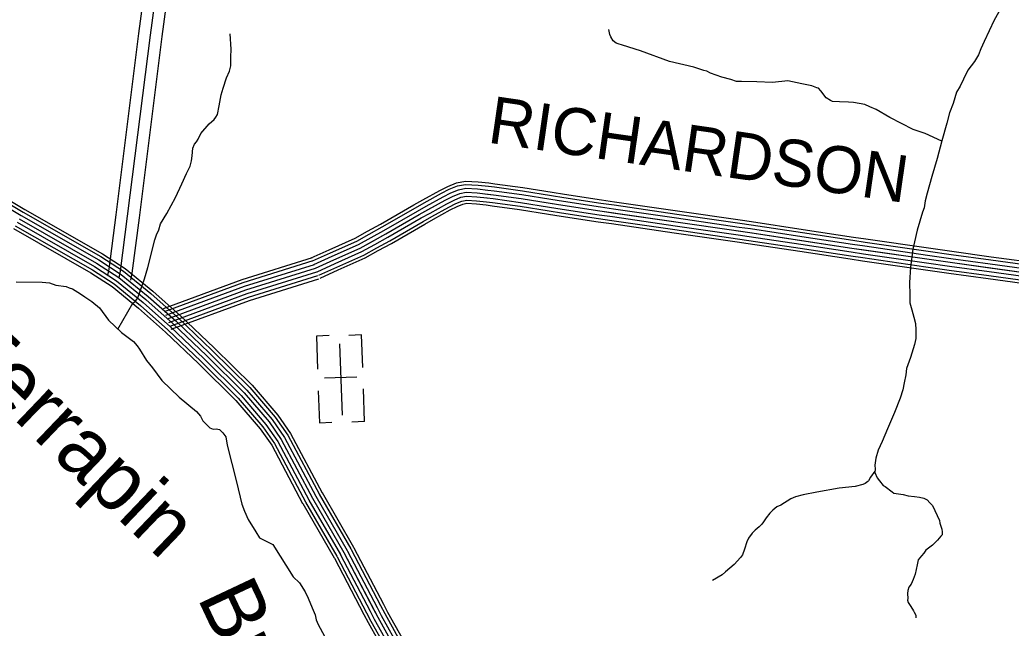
# Model space of a CAD drawing. Extents: x 1551132 to 1791609, y 378168 to 563823.
# Drawn here: x 1631255 to 1639065, y 419121 to 423914 of the extents above; entities that cross this region are included whole.
import ezdxf

# ---------------------------------------------------------------- set-up
doc = ezdxf.new("R2010")
doc.units = 0
for name, color, linetype in [('DESIGN - DRAINAGE - Bridges and Cross Drains Size Text', 7, 'Continuous'), ('DESIGN - ROW - Right-of-Way and Easement Labels', 7, 'Continuous'), ('DESIGN - TRANSPORTATION - Text', 7, 'Continuous'), ('DESIGN - UTILITIES - Cable (Underground) with Text', 7, 'Continuous'), ('SURVEY - CONTOURS - Index with Text', 7, 'Continuous'), ('SURVEY - PROPERTY - Owners', 7, 'Continuous'), ('SURVEY - TRANSPORTATION - Roads', 7, 'Continuous')]:
    doc.layers.add(name, color=color, linetype=linetype)

msp = doc.modelspace()

# ---------------------------------------------------------------- linework, layer by layer
at = {"layer": 'DESIGN - TRANSPORTATION - Text'}
for points in [[(1639012.057, 424055.53), (1638931.117, 423911.867), (1638852.028, 423744.155), (1638825.636, 423684.245), (1638807.337, 423638.302), (1638774.979, 423584.442), (1638724.539, 423516.69), (1638688.081, 423446.838), (1638663.715, 423390.92), (1638635.407, 423343.036), (1638606.833, 423255.1), (1638580.35, 423181.165), (1638557.809, 423099.196), (1638518.91, 422961.242), (1638481.994, 422821.28), (1638441.062, 422679.335), (1638404.212, 422549.381), (1638387.813, 422487.396), (1638379.455, 422433.37), (1638365.238, 422399.419), (1638324.306, 422257.474), (1638289.323, 422107.478), (1638272.398, 421965.366), (1638263.607, 421845.238), (1638266.948, 421745.043), (1638266.548, 421682.95), (1638282.19, 421628.749)], [(1638518.06, 422958.009), (1638387.288, 423018.269), (1638293.507, 423050.986), (1638108.12, 423144.447), (1638000.539, 423207.315), (1637952.69, 423229.691), (1637912.808, 423247.999), (1637822.91, 423262.658), (1637782.927, 423264.95), (1637712.946, 423267.45), (1637656.964, 423269.85), (1637641.014, 423277.975), (1637607.148, 423298.242), (1637565.516, 423354.635), (1637547.65, 423374.794), (1637533.675, 423378.894), (1637493.776, 423393.203), (1637415.886, 423409.778), (1637306.055, 423434.596), (1637183.966, 423421.445), (1637062.003, 423426.312), (1636940.03, 423429.179), (1636902.015, 423427.445), (1636856.124, 423443.796), (1636786.251, 423462.321), (1636696.453, 423493.005), (1636666.562, 423509.247), (1636642.604, 423515.422), (1636564.781, 423542.023), (1636373.069, 423585.449), (1636145.633, 423669.193), (1636003.928, 423714.269), (1635967.995, 423724.544), (1635952.037, 423730.661), (1635930.154, 423748.853), (1635910.371, 423781.046), (1635902.488, 423799.129), (1635894.739, 423837.247)], [(1632028.378, 421477.225), (1632144.275, 421681.547), (1632162.583, 421695.172), (1632185.241, 421724.731), (1632236.565, 421873.918), (1632262.556, 421963.537), (1632319.388, 422180.752), (1632332.279, 422220.553), (1632349.112, 422258.262), (1632364.179, 422306.03), (1632412.028, 422389.149), (1632482.809, 422513.852), (1632531.192, 422621.013), (1632569.049, 422704.357), (1632596.282, 422759.867), (1632607.215, 422801.718), (1632612.107, 422841.694), (1632617.481, 422903.712), (1632630.148, 422933.496), (1632646.589, 422953.18), (1632659.072, 422974.948), (1632682.038, 423018.532), (1632745.704, 423093.284), (1632786.494, 423128.452), (1632798.886, 423146.219), (1632813.369, 423167.944), (1632824.885, 423235.838), (1632840.835, 423323.674), (1632857.984, 423375.408), (1632883.801, 423457.01), (1632906.95, 423508.612), (1632917.883, 423550.463), (1632917.4, 423618.623), (1632918.825, 423682.725), (1632913.5, 423803.111)], [(1631226.38, 421850.767), (1631430.284, 421846.234), (1631488.174, 421840.942), (1631537.789, 421823.8), (1631619.529, 421811.966), (1631643.295, 421801.416), (1631671.153, 421794.783), (1631732.277, 421755.34), (1631767.767, 421732.506), (1631822.941, 421695.197), (1631883.798, 421643.737), (1631953.671, 421547.976), (1632055.535, 421451.507), (1632151.925, 421379.214), (1632179.199, 421346.538), (1632198.615, 421320.046), (1632252.631, 421230.652), (1632299.313, 421171.492), (1632375.094, 421071.589), (1632510.224, 420942.311), (1632645.713, 420829.066), (1632678.895, 420792.249), (1632696.087, 420755.789), (1632733.219, 420716.88), (1632750.81, 420698.446), (1632778.618, 420689.813), (1632800.651, 420691.329), (1632828.55, 420686.696), (1632842.275, 420674.362), (1632853.958, 420660.079), (1632877.282, 420629.494), (1632889.807, 420563.068), (1632961.397, 420274.852), (1633003.454, 420097.531), (1633024.237, 420042.954), (1633054.753, 419976.136), (1633114.635, 419880.6), (1633143.551, 419831.849), (1633247.532, 419781.089)], [(1638282.19, 421628.749), (1638297.806, 421570.547), (1638311.489, 421522.371), (1638313.156, 421470.27), (1638312.956, 421440.227), (1638312.722, 421404.168), (1638304.406, 421356.15), (1638271.74, 421254.214), (1638241.165, 421166.287), (1638234.849, 421118.252), (1638222.432, 421054.242), (1638212.066, 420998.224), (1638191.633, 420932.255), (1638146.901, 420820.394), (1638090.069, 420692.591), (1638047.411, 420592.73), (1638016.954, 420522.828), (1637998.554, 420460.86), (1637992.187, 420404.808), (1637993.971, 420372.749), (1637989.821, 420348.74), (1638009.529, 420304.522), (1638027.378, 420282.363), (1638057.144, 420246.096), (1638073.077, 420235.962), (1638126.809, 420195.519), (1638140.726, 420183.402), (1638214.657, 420172.86), (1638252.598, 420164.577), (1638304.555, 420158.202), (1638342.529, 420153.927), (1638375.712, 420145.877), (1638404.378, 420131.451), (1638424.236, 420109.276), (1638444.085, 420087.1), (1638499.325, 419970.514), (1638503.175, 419948.455), (1638518.875, 419902.262), (1638520.733, 419880.22), (1638522.575, 419856.161), (1638510.508, 419846.235), (1638484.301, 419814.368), (1638446.043, 419774.575), (1638391.786, 419734.891), (1638375.636, 419712.973), (1638357.495, 419691.065), (1638333.287, 419659.18), (1638325.038, 419621.179), (1638308.555, 419547.177), (1638292.28, 419505.226), (1638276.03, 419467.275), (1638259.881, 419443.35), (1638249.706, 419417.382), (1638247.548, 419393.357), (1638251.306, 419355.272), (1638249.206, 419341.264), (1638253.089, 419323.205), (1638274.88, 419290.996), (1638296.655, 419256.786), (1638300.588, 419246.745), (1638314.429, 419222.611), (1638314.296, 419202.577)], [(1637991.387, 420357.807), (1637957.572, 420310.906), (1637941.389, 420282.972), (1637935.355, 420276.146), (1637915.248, 420261.121), (1637895.198, 420253.254), (1637837.091, 420237.637), (1637711.011, 420224.512), (1637534.806, 420191.702), (1637426.684, 420172.435), (1637364.585, 420156.851), (1637328.478, 420141.084), (1637250.146, 420089.549), (1637220.072, 420077.749), (1637187.889, 420049.932), (1637163.748, 420028.064), (1637135.499, 419990.205), (1637113.291, 419958.304), (1637100.45, 419939.987), (1637079.034, 419918.486), (1637046.859, 419892.669), (1637038.801, 419882.711), (1637025.401, 419869.335), (1636994.444, 419828.934), (1636981.252, 419800.883), (1636963.595, 419743.482), (1636947.595, 419699.056), (1636931.454, 419677.138), (1636883.096, 419621.387), (1636814.731, 419565.785), (1636788.565, 419539.926), (1636712.284, 419496.392)], [(1633247.532, 419781.089), (1633409.203, 419526.057), (1633458.268, 419478.94), (1633503.809, 419408.504), (1633527.475, 419358.261), (1633558.974, 419281.909), (1633580.607, 419225.666), (1633590.357, 419187.532), (1633606.106, 419149.364), (1633655.497, 419056.862)]]:
    msp.add_lwpolyline(points, dxfattribs=at)
at = {"layer": 'DESIGN - UTILITIES - Cable (Underground) with Text'}
for p, q in [((1633591.24, 421422.512), (1633600.352, 421161.806)), ((1633690.859, 421425.988), (1633591.857, 421422.512)), ((1633947.515, 421430.966), (1633847.854, 421427.49)), ((1633956.402, 421174.393), (1633947.423, 421430.966)), ((1633909.018, 421098.274), (1633655.529, 421089.429)), ((1633606.287, 420990.993), (1633615.09, 420739.662)), ((1633971.282, 420748.158), (1633962.262, 421006.089)), ((1633615.224, 420739.662), (1633713.434, 420743.097)), ((1633971.107, 420748.158), (1633871.704, 420744.682))]:
    msp.add_line(p, q, dxfattribs=at)
msp.add_lwpolyline([(1633774.412, 421361.446), (1633794.094, 420798.758)], dxfattribs=at)
at = {"layer": 'SURVEY - CONTOURS - Index with Text'}
for points in [[(1630469.615, 422848.56), (1631265.954, 422372.198), (1631876.34, 422022.48), (1632053.152, 421908.353), (1632266.814, 421733.44), (1632483.259, 421541.168), (1632746.652, 421290.312), (1633043.979, 420996.354), (1633242.799, 420764.907), (1633340.913, 420624.42), (1633587.465, 420160.233)], [(1630485.331, 422875.285), (1631281.612, 422398.957), (1631892.456, 422048.973), (1632071.435, 421933.445), (1632286.939, 421757.032), (1632504.25, 421563.994), (1632768.235, 421312.562), (1633066.67, 421017.513), (1633267.323, 420783.932), (1633367.404, 420640.62), (1633614.848, 420174.775)], [(1630497.864, 422896.586), (1631294.104, 422420.291), (1631905.314, 422070.09), (1632086.01, 421953.454), (1632302.98, 421775.841), (1632520.983, 421582.186), (1632785.452, 421330.296), (1633084.761, 421034.38), (1633286.881, 420799.099), (1633388.529, 420653.545), (1633636.673, 420186.375)], [(1631218.964, 422291.937), (1631827.974, 421943.003), (1631998.304, 421833.059), (1632206.457, 421662.663), (1632420.285, 421472.708), (1632681.887, 421223.56), (1632975.905, 420932.877), (1633169.226, 420707.83), (1633261.44, 420575.802), (1633505.334, 420116.606)], [(1631234.622, 422318.696), (1631844.091, 421969.496), (1632016.587, 421858.151), (1632226.582, 421686.255), (1632441.276, 421495.534), (1632703.47, 421245.811), (1632998.596, 420954.036), (1633193.75, 420726.856), (1633287.931, 420592.002), (1633532.717, 420131.148)], [(1631250.288, 422345.447), (1631860.215, 421995.988), (1632034.87, 421883.252), (1632246.698, 421709.847), (1632462.268, 421518.351), (1632725.061, 421268.061), (1633021.288, 420975.195), (1633218.274, 420745.881), (1633314.422, 420608.211), (1633560.091, 420145.69)], [(1631250.288, 422345.447), (1631860.215, 421995.988), (1632034.87, 421883.252), (1632246.698, 421709.847), (1632462.268, 421518.351), (1632725.061, 421268.061), (1633021.288, 420975.195), (1633218.274, 420745.881), (1633314.422, 420608.211), (1633560.091, 420145.69)], [(1631205.972, 422269.745), (1631814.6, 421921.028), (1631983.137, 421812.233), (1632189.766, 421643.087), (1632402.877, 421453.782), (1632663.979, 421205.101), (1632957.081, 420915.327), (1633148.876, 420692.055), (1633239.457, 420562.351), (1633482.626, 420104.539)], [(1633613.773, 420176.708), (1633861.859, 419747.272), (1633864.934, 419741.405)], [(1633636.039, 420189.575), (1633884.392, 419759.672), (1633887.708, 419753.339)], [(1633485.01, 420102.306), (1633731.554, 419675.537), (1633733.195, 419672.403)], [(1633506.409, 420114.673), (1633753.211, 419687.454), (1633755.086, 419683.87)], [(1633533.25, 420130.182), (1633780.369, 419702.412), (1633782.552, 419698.254)], [(1633560.091, 420145.69), (1633807.535, 419717.363), (1634074.854, 419206.616), (1634225.45, 418937.109), (1634320.731, 418794.222), (1634453.911, 418625.043), (1634639.048, 418435.513), (1634786.428, 418296.318), (1634957.957, 418175.014), (1635173.51, 418047.436), (1635405.172, 417933.8), (1635710.973, 417823.714), (1636358.649, 417607.35), (1636998.359, 417399.045), (1637496.056, 417223.674), (1637701.667, 417108.18), (1637845.356, 417021.127), (1637988.902, 416910.016), (1638172.298, 416764.588), (1638343.927, 416659.327), (1638533.756, 416584.016), (1638751.718, 416522.573), (1639013.753, 416462.872), (1639353.97, 416412.721)], [(1633560.091, 420145.69), (1633807.535, 419717.363), (1633810.01, 419712.638)], [(1633586.932, 420161.199), (1633834.701, 419732.313), (1633837.468, 419727.021)], [(1633782.536, 419698.279), (1634014.397, 419255.276)], [(1633810.002, 419712.654), (1634041.863, 419269.651)], [(1633837.468, 419727.03), (1634069.329, 419284.026)], [(1633864.934, 419741.405), (1634096.795, 419298.402)], [(1633887.717, 419753.33), (1634119.578, 419310.327)], [(1633733.178, 419672.436), (1633965.039, 419229.433)], [(1633755.07, 419683.903), (1633986.931, 419240.9)], [(1634119.569, 419310.344), (1634152.01, 419248.359), (1634300.34, 418982.91), (1634365.063, 418885.841)], [(1633965.023, 419229.458), (1633998.58, 419165.348), (1634151.418, 418891.833), (1634219.942, 418789.064)], [(1633986.922, 419240.917), (1634020.321, 419177.115), (1634172.518, 418904.733), (1634240.508, 418802.772)], [(1634014.388, 419255.292), (1634047.587, 419191.866), (1634198.984, 418920.925), (1634266.299, 418819.973)], [(1634041.854, 419269.668), (1634074.854, 419206.616), (1634225.45, 418937.109), (1634292.09, 418837.173)], [(1634069.32, 419284.043), (1634102.12, 419221.366), (1634251.916, 418953.293), (1634317.881, 418854.374)], [(1634096.786, 419298.419), (1634129.386, 419236.117), (1634278.382, 418969.485), (1634343.672, 418871.574)]]:
    msp.add_lwpolyline(points, dxfattribs=at)
at = {"layer": 'SURVEY - PROPERTY - Owners'}
for points in [[(1631948.463, 421900.019), (1631958.913, 421949.662), (1632014.22, 422377.915), (1632194.009, 423806.077), (1632338.047, 424879.372), (1632427.67, 424907.632), (1632473.094, 424910.332), (1632559.842, 424900.065), (1632820.869, 424875.514), (1632910.242, 424869.922), (1632970.433, 424864.947), (1632984.016, 424864.614), (1633008.265, 424876.464), (1633187.336, 424963.2), (1633346.349, 425043.261), (1633384.74, 425064.786), (1633391.531, 425070.761), (1633401.356, 425084.962), (1633430.539, 425128.088), (1633553.261, 425332.502)], [(1632037.219, 421881.327), (1632048.411, 421934.487), (1632104.201, 422366.44), (1632283.956, 423794.377), (1632420.279, 424810.187), (1632444.253, 424817.746), (1632470.436, 424819.304), (1632550.259, 424809.854), (1632813.786, 424785.07), (1632903.676, 424779.445), (1632965.583, 424774.328), (1632994.265, 424773.628), (1633011.007, 424776.845), (1633047.947, 424794.896), (1633227.502, 424881.865), (1633388.948, 424963.15), (1633437.438, 424990.343), (1633459.788, 425009.985), (1633476.221, 425033.744), (1633507.037, 425079.287), (1633618.934, 425265.675)], [(1632129.484, 421861.901), (1632141.442, 421918.711), (1632197.733, 422354.514), (1632377.463, 423782.219), (1632503.368, 424720.452), (1632540.301, 424716.077), (1632806.428, 424691.051), (1632896.851, 424685.393), (1632960.541, 424680.126), (1633002.098, 424679.118), (1633041.123, 424686.609), (1633089.196, 424710.102), (1633269.251, 424797.312), (1633433.23, 424879.873), (1633492.22, 424912.957), (1633530.736, 424946.808), (1633554.044, 424980.501), (1633586.56, 425028.56), (1633687.199, 425196.198)]]:
    msp.add_lwpolyline(points, dxfattribs=at)
at = {"layer": 'SURVEY - TRANSPORTATION - Roads'}
for points in [[(1634429.089, 422495.278), (1634563.852, 422570.113), (1634626.643, 422602.031), (1634695.733, 422630.398), (1634765.531, 422643.607), (1634866.829, 422638.215), (1634949.377, 422628.531)], [(1634441.572, 422472.802), (1634575.919, 422547.404), (1634637.367, 422578.638), (1634703.082, 422605.614), (1634767.264, 422617.756), (1634864.654, 422612.581), (1634946.385, 422602.989)], [(1634456.621, 422445.693), (1634590.477, 422520.02), (1634650.292, 422550.429), (1634711.941, 422575.738), (1634769.348, 422586.605), (1634862.02, 422581.672), (1634942.768, 422572.205)], [(1634946.368, 422602.989), (1634995.051, 422597.281), (1635214.095, 422567.405), (1635443.682, 422530.563)], [(1634949.36, 422628.531), (1634998.284, 422622.798), (1635217.87, 422592.847), (1635447.757, 422555.955)], [(1633585.45, 421957.763), (1633727.88, 422022.757), (1633936.492, 422115.276), (1634139.245, 422227.87), (1634402.273, 422380.05), (1634605.026, 422492.644), (1634663.225, 422522.229), (1634720.799, 422545.862), (1634771.439, 422555.446), (1634859.387, 422550.771), (1634987.251, 422535.771), (1635204.996, 422506.07), (1635532.546, 422453.502), (1635824.173, 422409.21), (1637006.695, 422237.956), (1637809.659, 422115.661), (1638584.691, 422003.592), (1639297.849, 421906.015), (1639889.086, 421817.38), (1640320.584, 421760.012), (1640909.862, 421675.401), (1641618.028, 421569.166)], [(1634471.671, 422418.592), (1634605.026, 422492.644), (1634663.225, 422522.229), (1634720.799, 422545.862), (1634771.439, 422555.446), (1634859.387, 422550.771), (1634939.16, 422541.413)], [(1634486.721, 422391.492), (1634619.576, 422465.269), (1634676.158, 422494.028), (1634729.657, 422515.987), (1634773.531, 422524.287), (1634856.754, 422519.87), (1634935.552, 422510.62)], [(1634935.535, 422510.62), (1634983.351, 422505.012), (1635200.446, 422475.403), (1635428.949, 422438.735)], [(1634939.144, 422541.413), (1634987.251, 422535.771), (1635204.996, 422506.07), (1635433.857, 422469.344)], [(1634942.752, 422572.205), (1634991.151, 422566.53), (1635209.546, 422536.738), (1635438.765, 422499.953)], [(1635443.665, 422530.563), (1635542.113, 422514.762), (1635833.273, 422470.536), (1635937.02, 422455.511)], [(1635447.74, 422555.955), (1635546.079, 422540.171), (1635837.047, 422495.978), (1635940.712, 422480.961)], [(1633994.624, 422247.888), (1634095.988, 422304.181), (1634359.015, 422456.36), (1634429.105, 422495.286)], [(1634007.107, 422225.404), (1634108.671, 422281.814), (1634371.698, 422433.993), (1634441.588, 422472.802)], [(1634022.156, 422198.303), (1634123.954, 422254.838), (1634386.981, 422407.017), (1634456.638, 422445.701)], [(1634501.77, 422364.383), (1634634.134, 422437.885), (1634689.083, 422465.819), (1634738.515, 422486.111), (1634775.614, 422493.136), (1634854.12, 422488.961), (1634931.935, 422479.836)], [(1634513.77, 422342.774), (1634645.734, 422416.059), (1634699.391, 422443.335), (1634745.581, 422462.294), (1634777.281, 422468.294), (1634852.029, 422464.319), (1634929.06, 422455.285)], [(1634929.044, 422455.285), (1634976.343, 422449.735), (1635192.263, 422420.284), (1635420.116, 422383.717)], [(1634931.919, 422479.836), (1634979.451, 422474.261), (1635195.896, 422444.735), (1635424.032, 422408.126)], [(1635428.932, 422438.735), (1635527.763, 422422.876), (1635819.623, 422378.542), (1635923.695, 422363.467)], [(1635433.84, 422469.344), (1635532.546, 422453.502), (1635824.173, 422409.21), (1635928.137, 422394.151)], [(1635438.748, 422499.953), (1635537.329, 422484.128), (1635828.723, 422439.877), (1635932.579, 422424.835)], [(1635937.003, 422455.519), (1636431.833, 422383.851)], [(1635940.695, 422480.97), (1636435.525, 422409.302)], [(1634037.206, 422171.202), (1634139.245, 422227.87), (1634402.273, 422380.05), (1634471.688, 422418.601)], [(1634052.256, 422144.102), (1634154.537, 422200.903), (1634417.564, 422353.082), (1634486.737, 422391.5)], [(1634067.305, 422117.001), (1634169.82, 422173.927), (1634432.847, 422326.107), (1634501.787, 422364.399)], [(1635420.099, 422383.717), (1635519.163, 422367.825), (1635811.448, 422323.432), (1635915.704, 422308.324)], [(1635424.015, 422408.126), (1635522.98, 422392.242), (1635815.073, 422347.883), (1635919.254, 422332.791)], [(1635923.679, 422363.475), (1636418.509, 422291.807)], [(1635928.12, 422394.159), (1636422.95, 422322.491)], [(1635932.562, 422424.843), (1636427.392, 422353.175)], [(1636427.375, 422353.183), (1636922.197, 422281.523)], [(1636431.817, 422383.859), (1636926.639, 422312.199)], [(1636435.508, 422409.31), (1636930.33, 422337.65)], [(1634079.305, 422095.392), (1634182.011, 422152.427), (1634445.038, 422304.606), (1634513.787, 422342.79)], [(1635915.687, 422308.332), (1636410.517, 422236.664)], [(1635919.237, 422332.799), (1636414.067, 422261.131)], [(1636418.492, 422291.815), (1636913.314, 422220.155)], [(1636422.934, 422322.499), (1636917.755, 422250.839)], [(1636922.18, 422281.523), (1637011.253, 422268.623), (1637416.794, 422206.855)], [(1636926.622, 422312.199), (1637015.803, 422299.282), (1637421.46, 422237.498)], [(1636930.313, 422337.65), (1637019.586, 422324.725), (1637425.335, 422262.923)], [(1633549.034, 422037.565), (1633691.889, 422102.75), (1633897.343, 422193.869), (1633994.64, 422247.904)], [(1633559.709, 422014.173), (1633702.447, 422079.3), (1633908.817, 422170.827), (1634007.124, 422225.42)], [(1633572.584, 421985.964), (1633715.164, 422051.032), (1633922.659, 422143.051), (1634022.173, 422198.311)], [(1636410.509, 422236.672), (1636905.331, 422165.012)], [(1636414.05, 422261.139), (1636908.872, 422189.479)], [(1636913.297, 422220.155), (1637002.137, 422207.288), (1637407.46, 422145.554)], [(1636917.739, 422250.839), (1637006.695, 422237.956), (1637412.127, 422176.204)], [(1637416.777, 422206.863), (1637814.209, 422146.329), (1637910.94, 422132.345)], [(1637421.444, 422237.506), (1637818.759, 422176.988), (1637915.374, 422163.021)], [(1637425.318, 422262.932), (1637822.534, 422202.43), (1637919.057, 422188.48)], [(1633585.45, 421957.763), (1633727.88, 422022.757), (1633936.492, 422115.276), (1634037.223, 422171.211)], [(1633598.316, 421929.562), (1633740.596, 421994.481), (1633950.325, 422087.5), (1634052.272, 422144.11)], [(1636905.314, 422165.012), (1636993.954, 422152.178), (1637399.069, 422090.477)], [(1636908.856, 422189.479), (1636997.587, 422176.629), (1637402.794, 422114.911)], [(1637407.444, 422145.562), (1637805.109, 422084.994), (1637902.074, 422070.977)], [(1637412.11, 422176.213), (1637809.659, 422115.661), (1637906.507, 422101.661)], [(1637910.924, 422132.345), (1638405.77, 422060.794)], [(1637915.365, 422163.021), (1638410.212, 422091.469)], [(1637919.04, 422188.48), (1638413.887, 422116.928)], [(1632387.253, 421639.687), (1633007.73, 421868.577), (1633559.651, 422040.557)], [(1633611.191, 421901.353), (1633753.313, 421966.213), (1633964.166, 422059.724), (1634067.322, 422117.001)], [(1633621.449, 421878.869), (1633763.454, 421943.671), (1633975.191, 422037.574), (1634079.322, 422095.392)], [(1637399.052, 422090.485), (1637796.926, 422029.884), (1637894.099, 422015.834)], [(1637402.777, 422114.919), (1637800.56, 422054.335), (1637897.641, 422040.301)], [(1637897.616, 422040.301), (1638392.462, 421968.749)], [(1637902.057, 422070.977), (1638396.904, 421999.425)], [(1637906.49, 422101.661), (1638401.337, 422030.109)], [(1638405.754, 422060.794), (1638589.008, 422034.293), (1638900.692, 421991.65)], [(1638410.195, 422091.469), (1638593.333, 422064.985), (1638904.892, 422022.359)], [(1638413.87, 422116.928), (1638596.916, 422090.453), (1638908.384, 422047.843)], [(1638908.367, 422047.843), (1639310.299, 421992.851), (1639404.689, 421978.7)], [(1632395.803, 421616.495), (1633015.688, 421845.168), (1633567.009, 422016.956)], [(1632406.536, 421587.411), (1633025.671, 421815.809), (1633576.225, 421987.364)], [(1637894.082, 422015.834), (1638388.929, 421944.282)], [(1638392.446, 421968.749), (1638576.05, 421942.199), (1638888.092, 421899.506)], [(1638396.887, 421999.425), (1638580.375, 421972.891), (1638892.292, 421930.215)], [(1638401.32, 422030.109), (1638584.691, 422003.592), (1638896.492, 421960.933)], [(1638900.675, 421991.65), (1639302.249, 421936.699), (1639396.28, 421922.607)], [(1638904.884, 422022.359), (1639306.649, 421967.392), (1639400.872, 421953.266)], [(1632417.26, 421558.327), (1633035.654, 421786.45), (1633585.45, 421957.763)], [(1632417.26, 421558.327), (1633035.654, 421786.45), (1633585.45, 421957.763)], [(1632427.985, 421529.243), (1633045.637, 421757.091), (1633594.675, 421928.162)], [(1632438.718, 421500.159), (1633055.621, 421727.732), (1633603.891, 421898.57)], [(1638388.912, 421944.282), (1638572.608, 421917.715), (1638884.734, 421875.014)], [(1638888.067, 421899.506), (1639289.05, 421844.638), (1639382.489, 421830.63)], [(1638892.276, 421930.215), (1639293.449, 421875.331), (1639387.081, 421861.289)], [(1638896.476, 421960.933), (1639297.849, 421906.015), (1639391.681, 421891.948)], [(1632447.618, 421476.025), (1633063.895, 421703.373), (1633611.541, 421874.019)], [(1638884.717, 421875.014), (1639285.541, 421820.171), (1639378.822, 421806.187)]]:
    msp.add_lwpolyline(points, dxfattribs=at)

# ---------------------------------------------------------------- texts
at = {"layer": 'DESIGN - DRAINAGE - Bridges and Cross Drains Size Text'}
for s, height, rotation, p in [('Terrapin', 474.9999, 316.2678417, (1630662.985, 421285.094)), ('Br.', 475.008, 295.2219694, (1632649.116, 419364.388))]:
    msp.add_text(s, height=height, rotation=rotation, dxfattribs=at).set_placement(p)
at = {"layer": 'DESIGN - ROW - Right-of-Way and Easement Labels'}
msp.add_text('RICHARDSON', height=369.9917, rotation=351.7573611, dxfattribs=at).set_placement((1634932.527, 422948.182))

doc.saveas('drawing.dxf')
